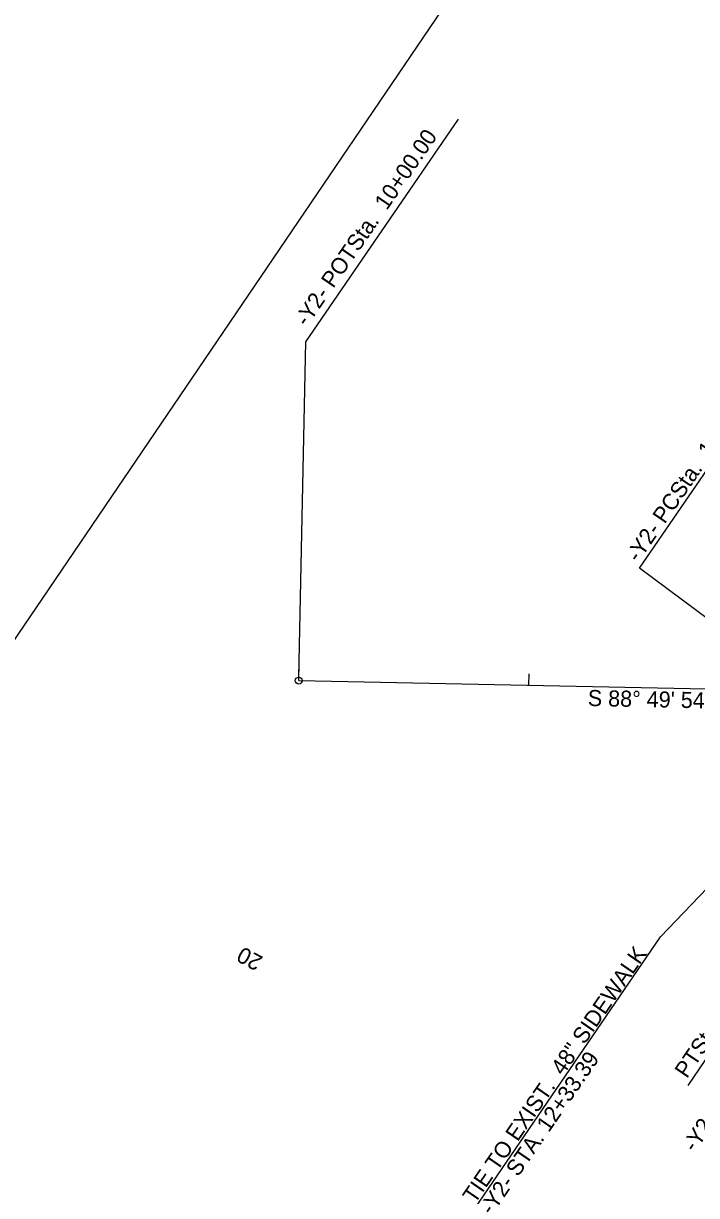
# Model space of a CAD drawing. Extents: x 1974386 to 1979988, y 776712 to 784860.
# Drawn here: x 1975893 to 1976185, y 779315 to 779824 of the extents above; entities that cross this region are included whole.
import ezdxf

# ---------------------------------------------------------------- set-up
doc = ezdxf.new("R2010")
doc.units = 0
for name, color, linetype in [('Prop Dimension', 7, 'Continuous'), ('Prop Dimension Text', 7, 'Continuous'), ('Prop Horizontal Alignment', 7, 'Continuous'), ('Prop Horizontal Alignment Direction Label', 7, 'Continuous'), ('Prop Horizontal Alignment Station Label', 7, 'Continuous'), ('Prop Horizontal Alignment Tick Label', 7, 'Continuous'), ('Prop Horizontal Alignment Tick Large', 7, 'Continuous'), ('Prop Horizontal Alignment Tick Small', 7, 'Continuous'), ('Sheet Layout Plan Border', 7, 'Continuous')]:
    doc.layers.add(name, color=color, linetype=linetype)

msp = doc.modelspace()

# ---------------------------------------------------------------- linework, layer by layer
at = {"layer": 'Prop Dimension'}
for p, q in [((1976169.39, 779427.27), (1976243.02, 779504.36)), ((1976088.75, 779309.33), (1976169.39, 779427.27))]:
    msp.add_line(p, q, dxfattribs=at)
at = {"layer": 'Prop Horizontal Alignment'}
msp.add_line((1976012.3, 779538.69), (1976231.82, 779534.21), dxfattribs=at)
at = {"layer": 'Prop Horizontal Alignment Station Label'}
for p, q in [((1976015.31, 779685.89), (1976081.73, 779782.65)), ((1976012.34, 779540.19), (1976015.31, 779685.89)), ((1976160.37, 779587.55), (1976218.16, 779672.08)), ((1976230.64, 779535.13), (1976160.37, 779587.55)), ((1976181.47, 779362.78), (1976229.18, 779433.08))]:
    msp.add_line(p, q, dxfattribs=at)
msp.add_circle((1976012.3, 779538.69), 1.5, dxfattribs=at)
at = {"layer": 'Prop Horizontal Alignment Tick Large'}
msp.add_line((1976012.3, 779538.69), (1976012.47, 779546.69), dxfattribs=at)
at = {"layer": 'Prop Horizontal Alignment Tick Small'}
msp.add_line((1976112.28, 779536.65), (1976112.39, 779541.65), dxfattribs=at)
at = {"layer": 'Sheet Layout Plan Border'}
msp.add_lwpolyline([(1976403.86, 778445.65), (1977189.89, 779604.17), (1976321, 780193.69), (1975534.97, 779035.17)], close=True, dxfattribs=at)

# ---------------------------------------------------------------- texts
at = {"layer": 'Prop Dimension Text'}
for s, p in [('TIE TO EXIST.  48" SIDEWALK', (1976088.79, 779311.02)), ('-Y2- STA. 12+33.39', (1976096.1, 779305.99))]:
    msp.add_text(s, height=7, rotation=55.4758, dxfattribs=at).set_placement(p)
at = {"layer": 'Prop Horizontal Alignment Direction Label'}
msp.add_text('S 88%%d 49\' 54.8" E', height=7, rotation=358.8319, dxfattribs=at).set_placement((1976137.79, 779527.64))
at = {"layer": 'Prop Horizontal Alignment Station Label'}
for s, rotation, p in [('-Y2- POTSta.  10+00.00', 55.5805, (1976015.83, 779692.09)), ('-Y2- PCSta.  12+19.56', 55.5805, (1976159.81, 779589.68)), ('PTSta.  13+37.65', 55.8441, (1976180.88, 779365.48)), ('-Y2- POTSta.  13+78.13', 55.5601, (1976184.3, 779333.37))]:
    msp.add_text(s, height=7, rotation=rotation, dxfattribs=at).set_placement(p)
at = {"layer": 'Prop Horizontal Alignment Tick Label'}
msp.add_text('20', height=7, rotation=151.7602, dxfattribs=at).set_placement((1975997.17, 779418.38))

doc.saveas('drawing.dxf')
